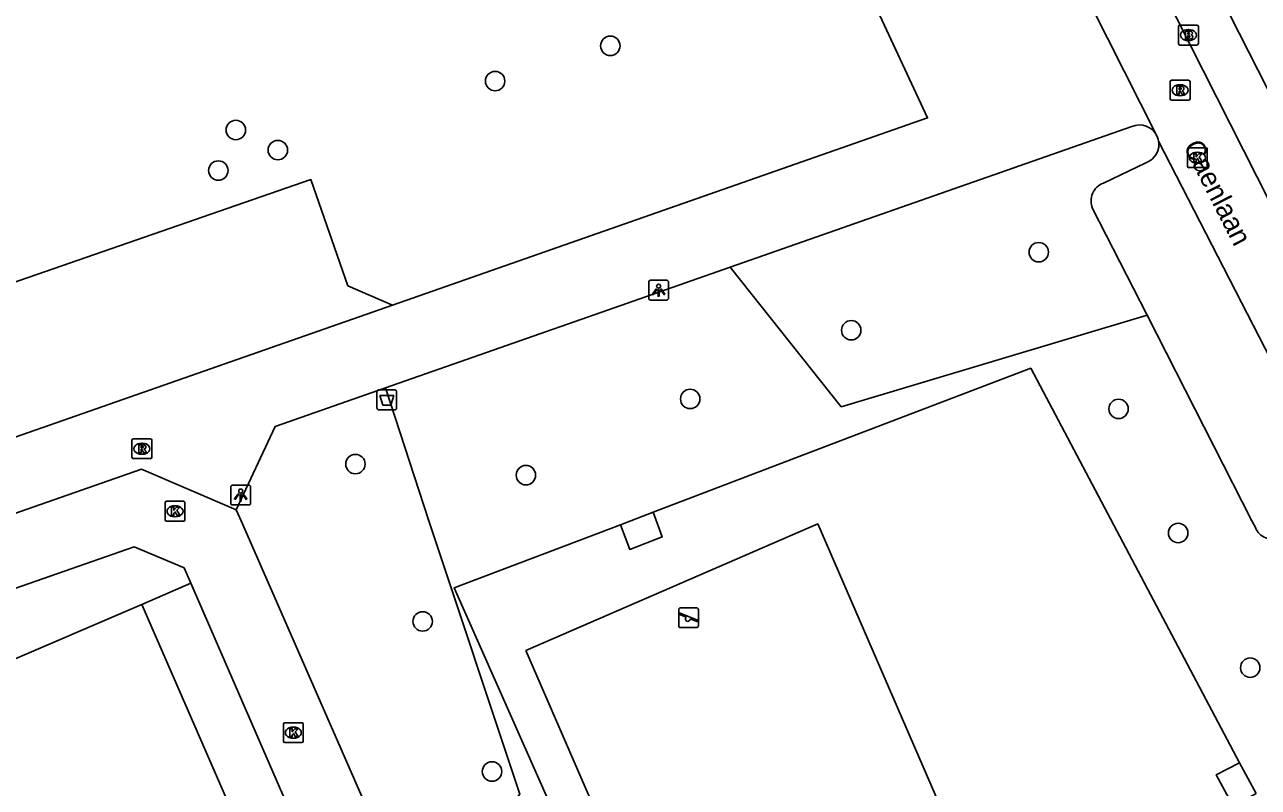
# Model space of a CAD drawing. Extents: x 158474 to 159560, y 388525 to 389605.
# Drawn here: x 158927.5 to 158989.5, y 388986.6 to 389025 of the extents above; entities that cross this region are included whole.
import ezdxf

# ---------------------------------------------------------------- set-up
doc = ezdxf.new("R2010")
doc.units = 0
for name, color, linetype in [('IMGEO_Afvalbak', 7, 'Continuous'), ('IMGEO_Boom', 7, 'Continuous'), ('IMGEO_Brandkraan', 7, 'Continuous'), ('IMGEO_Groenvoorziening', 7, 'Continuous'), ('IMGEO_Hek', 7, 'Continuous'), ('IMGEO_Kolk', 7, 'Continuous'), ('IMGEO_Lichtpunt', 7, 'Continuous'), ('IMGEO_Openbare_ruimte_label', 7, 'Continuous'), ('IMGEO_Parkeervlak_open', 7, 'Continuous'), ('IMGEO_Rijbaan_lokaal_open', 7, 'Continuous'), ('IMGEO_Rioolput', 7, 'Continuous'), ('IMGEO_Speelvoorziening', 7, 'Continuous'), ('IMGEO_Voetpad_open', 7, 'Continuous')]:
    doc.layers.add(name, color=color, linetype=linetype)

msp = doc.modelspace()

# ---------------------------------------------------------------- linework, layer by layer
at = {"layer": 'IMGEO_Afvalbak'}
for p, q in [((158945.174, 389005.683), (158945.174, 389006.483)), ((158945.174, 389006.483), (158945.174, 389005.683)), ((158945.274, 389006.583), (158946.064, 389006.583)), ((158946.064, 389006.583), (158945.274, 389006.583)), ((158946.164, 389006.483), (158946.164, 389005.683)), ((158946.164, 389005.683), (158946.164, 389006.483)), ((158946.064, 389005.583), (158945.274, 389005.583)), ((158945.274, 389005.583), (158946.064, 389005.583))]:
    msp.add_line(p, q, dxfattribs=at)
msp.add_lwpolyline([(158945.317, 389006.297), (158946.021, 389006.297), (158945.872, 389005.827), (158945.466, 389005.827), (158945.317, 389006.297)], dxfattribs=at)
for centre, start, end in [((158945.274, 389006.483), 90, 180), ((158945.274, 389006.483), 90, 180), ((158946.064, 389006.483), 0, 90), ((158946.064, 389006.483), 360, 90), ((158945.274, 389005.683), 180, 270), ((158945.274, 389005.683), 180, 270), ((158946.064, 389005.683), 270, 0), ((158946.064, 389005.683), 270, 0)]:
    msp.add_arc(centre, 0.1, start, end, dxfattribs=at)
at = {"layer": 'IMGEO_Boom'}
for centre in [(158956.91, 389023.891), (158951.116, 389022.118), (158938.078, 389019.657), (158940.189, 389018.647), (158937.199, 389017.62), (158978.452, 389013.512), (158969.022, 389009.586), (158960.925, 389006.132), (158982.465, 389005.632), (158944.09, 389002.856), (158952.664, 389002.297), (158985.463, 388999.391), (158947.473, 388994.943), (158989.086, 388992.614), (158950.961, 388987.393)]:
    msp.add_circle(centre, 0.489, dxfattribs=at)
at = {"layer": 'IMGEO_Brandkraan'}
for p, q in [((158985.554, 389024.931), (158986.406, 389024.931)), ((158985.479, 389024.005), (158985.479, 389024.857)), ((158985.967, 389024.711), (158985.992, 389024.711)), ((158986.48, 389024.857), (158986.48, 389024.005)), ((158986.406, 389023.931), (158985.554, 389023.931)), ((158985.99, 389024.151), (158985.965, 389024.151))]:
    msp.add_line(p, q, dxfattribs=at)
for points in [[(158985.554, 389024.931), (158986.406, 389024.931)], [(158985.479, 389024.005), (158985.479, 389024.857)], [(158985.827, 389024.631), (158985.827, 389024.231), (158986.04, 389024.231)], [(158986.058, 389024.631), (158985.827, 389024.631)], [(158986.006, 389024.55), (158985.952, 389024.55), (158985.952, 389024.474)], [(158985.952, 389024.474), (158986.005, 389024.474)], [(158986.014, 389024.398), (158985.952, 389024.398), (158985.952, 389024.317)], [(158985.952, 389024.317), (158986.014, 389024.317)], [(158986.48, 389024.857), (158986.48, 389024.005)], [(158986.406, 389023.931), (158985.554, 389023.931)]]:
    msp.add_lwpolyline(points, dxfattribs=at)
for centre, radius, start, end in [((158985.556, 389024.855), 0.0765, 91.55205, 178.44795), ((158985.556, 389024.855), 0.0765, 91.55205, 178.44795), ((158986.404, 389024.855), 0.0765, 1.55205, 88.44795), ((158986.404, 389024.855), 0.0765, 1.55205, 88.44795), ((158986.007, 389024.512), 0.0379, 267.82845, 90.93552), ((158986.015, 389024.357), 0.0404, 269.87594, 90.50774), ((158986.062, 389024.486), 0.145, 59.4692, 91.53667), ((158986.087, 389024.533), 0.0922, 285.51372, 58.15012), ((158986.092, 389024.341), 0.105, 301.31148, 78.98903), ((158985.556, 389024.007), 0.0765, 181.55205, 268.44795), ((158985.556, 389024.007), 0.0765, 181.55205, 268.44795), ((158986.046, 389024.482), 0.251, 268.66757, 293.53466), ((158986.404, 389024.007), 0.0765, 271.55205, 358.44795), ((158986.404, 389024.007), 0.0765, 271.55205, 358.44795)]:
    msp.add_arc(centre, radius, start, end, dxfattribs=at)
for centre, major_axis, ratio, start_param, end_param in [((158985.966, 389024.431), (-0.387, 0.002), 0.722429, 4.712389, 7.853982), ((158985.991, 389024.431), (-0.39, 0.002), 0.717154, 1.570796, 4.712389)]:
    msp.add_ellipse(centre, major_axis=major_axis, ratio=ratio, start_param=start_param, end_param=end_param, dxfattribs=at)
at = {"layer": 'IMGEO_Groenvoorziening'}
for points in [[(158983.901, 389010.338), (158968.519, 389005.738), (158962.933, 389012.76)], [(158988.554, 388987.834), (158978.046, 389007.675), (158959.067, 389000.433)], [(158945.596, 389006.687), (158947.785, 389000), (158952.359, 388986.25), (158948.77, 388981.833)], [(158959.067, 389000.433), (158959.522, 388999.193), (158957.882, 388998.567), (158957.412, 388999.8)], [(158957.412, 388999.8), (158959.067, 389000.433)], [(158957.412, 388999.8), (158949.064, 388996.633), (158961.556, 388968.411)], [(158952.661, 388993.472), (158963.435, 388968.65), (158978.112, 388975.021), (158967.338, 388999.843), (158952.661, 388993.472)], [(158989.382, 388986.291), (158988.22, 388985.655), (158987.38, 388987.223), (158988.554, 388987.834)], [(158988.554, 388987.834), (158989.382, 388986.291)]]:
    msp.add_lwpolyline(points, dxfattribs=at)
at = {"layer": 'IMGEO_Hek'}
for points in [[(158972.864, 389020.265), (158966.772, 389033.343)], [(158945.956, 389010.85), (158972.864, 389020.265)], [(158918.44, 389009.061), (158941.853, 389017.161), (158943.711, 389011.826), (158945.956, 389010.85)], [(158959.067, 389000.433), (158978.046, 389007.675), (158988.554, 388987.834)], [(158959.522, 388999.193), (158959.067, 389000.433)], [(158961.556, 388968.411), (158949.064, 388996.633), (158957.412, 388999.8)], [(158957.412, 388999.8), (158957.882, 388998.567)], [(158988.554, 388987.834), (158987.38, 388987.223)]]:
    msp.add_lwpolyline(points, dxfattribs=at)
at = {"layer": 'IMGEO_Kolk'}
for p, q in [((158985.928, 389017.838), (158985.928, 389018.69)), ((158986.003, 389018.764), (158986.855, 389018.764)), ((158986.929, 389018.69), (158986.929, 389017.838)), ((158986.416, 389018.544), (158986.441, 389018.544)), ((158986.855, 389017.764), (158986.003, 389017.764)), ((158986.439, 389017.984), (158986.414, 389017.984)), ((158934.519, 389000.056), (158934.519, 389000.908)), ((158934.594, 389000.982), (158935.446, 389000.982)), ((158935.007, 389000.762), (158935.032, 389000.762)), ((158935.52, 389000.908), (158935.52, 389000.056)), ((158935.03, 389000.202), (158935.005, 389000.202)), ((158935.446, 388999.982), (158934.594, 388999.982)), ((158940.468, 388988.92), (158940.468, 388989.772)), ((158940.543, 388989.846), (158941.395, 388989.846)), ((158940.956, 388989.626), (158940.981, 388989.626)), ((158941.469, 388989.772), (158941.469, 388988.92)), ((158940.979, 388989.066), (158940.954, 388989.066)), ((158941.395, 388988.846), (158940.543, 388988.846))]:
    msp.add_line(p, q, dxfattribs=at)
for points in [[(158985.928, 389017.838), (158985.928, 389018.69)], [(158986.003, 389018.764), (158986.855, 389018.764)], [(158986.929, 389018.69), (158986.929, 389017.838)], [(158986.249, 389018.464), (158986.372, 389018.464), (158986.372, 389018.313), (158986.502, 389018.464), (158986.666, 389018.464), (158986.52, 389018.313), (158986.673, 389018.064), (158986.521, 389018.064), (158986.436, 389018.228), (158986.372, 389018.161), (158986.372, 389018.064), (158986.249, 389018.064), (158986.249, 389018.464)], [(158986.855, 389017.764), (158986.003, 389017.764)], [(158934.519, 389000.056), (158934.519, 389000.908)], [(158934.594, 389000.982), (158935.446, 389000.982)], [(158935.52, 389000.908), (158935.52, 389000.056)], [(158934.84, 389000.682), (158934.963, 389000.682), (158934.963, 389000.531), (158935.093, 389000.682), (158935.257, 389000.682), (158935.111, 389000.531), (158935.264, 389000.282), (158935.112, 389000.282), (158935.027, 389000.446), (158934.963, 389000.379), (158934.963, 389000.282), (158934.84, 389000.282), (158934.84, 389000.682)], [(158935.446, 388999.982), (158934.594, 388999.982)], [(158940.468, 388988.92), (158940.468, 388989.772)], [(158940.543, 388989.846), (158941.395, 388989.846)], [(158940.789, 388989.546), (158940.912, 388989.546), (158940.912, 388989.395), (158941.042, 388989.546), (158941.206, 388989.546), (158941.06, 388989.395), (158941.213, 388989.146), (158941.061, 388989.146), (158940.976, 388989.31), (158940.912, 388989.243), (158940.912, 388989.146), (158940.789, 388989.146), (158940.789, 388989.546)], [(158941.469, 388989.772), (158941.469, 388988.92)], [(158941.395, 388988.846), (158940.543, 388988.846)]]:
    msp.add_lwpolyline(points, dxfattribs=at)
for centre, start, end in [((158986.005, 389018.688), 91.55205, 178.44795), ((158986.005, 389018.688), 91.55205, 178.44795), ((158986.853, 389018.688), 1.55205, 88.44795), ((158986.853, 389018.688), 1.55205, 88.44795), ((158986.005, 389017.84), 181.55205, 268.44795), ((158986.005, 389017.84), 181.55205, 268.44795), ((158986.853, 389017.84), 271.55205, 358.44795), ((158986.853, 389017.84), 271.55205, 358.44795), ((158934.596, 389000.906), 91.55205, 178.44795), ((158934.596, 389000.906), 91.55205, 178.44795), ((158935.444, 389000.906), 1.55205, 88.44795), ((158935.444, 389000.906), 1.55205, 88.44795), ((158934.596, 389000.058), 181.55205, 268.44795), ((158934.596, 389000.058), 181.55205, 268.44795), ((158935.444, 389000.058), 271.55205, 358.44795), ((158935.444, 389000.058), 271.55205, 358.44795), ((158940.545, 388989.77), 91.55205, 178.44795), ((158940.545, 388989.77), 91.55205, 178.44795), ((158941.393, 388989.77), 1.55205, 88.44795), ((158941.393, 388989.77), 1.55205, 88.44795), ((158940.545, 388988.922), 181.55205, 268.44795), ((158940.545, 388988.922), 181.55205, 268.44795), ((158941.393, 388988.922), 271.55205, 358.44795), ((158941.393, 388988.922), 271.55205, 358.44795)]:
    msp.add_arc(centre, 0.0765, start, end, dxfattribs=at)
for centre, major_axis, ratio, start_param, end_param in [((158986.415, 389018.264), (-0.387, 0.002), 0.722429, 4.712389, 7.853982), ((158986.44, 389018.264), (-0.39, 0.002), 0.717154, 1.570796, 4.712389), ((158935.006, 389000.482), (-0.387, 0.002), 0.722429, 4.712389, 7.853982), ((158935.031, 389000.482), (-0.39, 0.002), 0.717154, 1.570796, 4.712389), ((158940.955, 388989.346), (-0.387, 0.002), 0.722429, 4.712389, 7.853982), ((158940.98, 388989.346), (-0.39, 0.002), 0.717154, 1.570796, 4.712389)]:
    msp.add_ellipse(centre, major_axis=major_axis, ratio=ratio, start_param=start_param, end_param=end_param, dxfattribs=at)
at = {"layer": 'IMGEO_Lichtpunt'}
for p, q in [((158958.838, 389012.006), (158958.838, 389011.199)), ((158958.838, 389012.006), (158958.838, 389011.199)), ((158959.74, 389012.101), (158958.932, 389012.101)), ((158959.74, 389012.101), (158958.932, 389012.101)), ((158959.834, 389011.199), (158959.834, 389012.006)), ((158959.834, 389011.199), (158959.834, 389012.006)), ((158958.932, 389011.105), (158959.74, 389011.105)), ((158958.932, 389011.105), (158959.74, 389011.105)), ((158937.823, 389001.701), (158937.823, 389000.894)), ((158937.823, 389001.701), (158937.823, 389000.894)), ((158938.725, 389001.796), (158937.917, 389001.796)), ((158938.725, 389001.796), (158937.917, 389001.796)), ((158938.819, 389000.894), (158938.819, 389001.701)), ((158938.819, 389000.894), (158938.819, 389001.701)), ((158937.917, 389000.8), (158938.725, 389000.8)), ((158937.917, 389000.8), (158938.725, 389000.8))]:
    msp.add_line(p, q, dxfattribs=at)
for points in [[(158959.212, 389011.67), (158959.251, 389011.642), (158959.063, 389011.38), (158959.025, 389011.407), (158959.212, 389011.67)], [(158959.314, 389011.622), (158959.361, 389011.622), (158959.361, 389011.3), (158959.314, 389011.3), (158959.314, 389011.622)], [(158959.424, 389011.642), (158959.462, 389011.669), (158959.649, 389011.407), (158959.61, 389011.379), (158959.424, 389011.642)], [(158938.197, 389001.365), (158938.236, 389001.337), (158938.048, 389001.075), (158938.01, 389001.102), (158938.197, 389001.365)], [(158938.299, 389001.317), (158938.346, 389001.317), (158938.346, 389000.995), (158938.299, 389000.995), (158938.299, 389001.317)], [(158938.409, 389001.337), (158938.447, 389001.364), (158938.634, 389001.102), (158938.595, 389001.074), (158938.409, 389001.337)]]:
    msp.add_lwpolyline(points, dxfattribs=at)
for centre in [(158959.337, 389011.804), (158938.322, 389001.499)]:
    msp.add_circle(centre, 0.0994, dxfattribs=at)
for centre, start, end in [((158958.932, 389012.006), 90, 180), ((158958.932, 389012.006), 90, 180), ((158959.74, 389012.006), 0, 90), ((158959.74, 389012.006), 0, 90), ((158958.932, 389011.199), 180, 270), ((158958.932, 389011.199), 180, 270), ((158959.74, 389011.199), 270, 0), ((158959.74, 389011.199), 270, 360), ((158937.917, 389001.701), 90, 180), ((158937.917, 389001.701), 90, 180), ((158938.725, 389001.701), 0, 90), ((158938.725, 389001.701), 0, 90), ((158937.917, 389000.894), 180, 270), ((158937.917, 389000.894), 180, 270), ((158938.725, 389000.894), 270, 0), ((158938.725, 389000.894), 270, 360)]:
    msp.add_arc(centre, 0.0946, start, end, dxfattribs=at)
at = {"layer": 'IMGEO_Parkeervlak_open'}
for points in [[(158984.481, 389019.104), (158984.494, 389018.987), (158984.484, 389018.795), (158984.438, 389018.61), (158984.355, 389018.434), (158984.261, 389018.303), (158984.175, 389018.215), (158984.092, 389018.147), (158983.965, 389018.069), (158983.841, 389018.014), (158981.705, 389016.989)], [(158918.44, 389009.061), (158941.853, 389017.161), (158943.711, 389011.826), (158945.956, 389010.85)], [(158981.158, 389015.717), (158983.901, 389010.338)], [(158989.344, 388999.661), (158989.172, 389000), (158983.901, 389010.338)]]:
    msp.add_lwpolyline(points, dxfattribs=at)
for centre, radius, start, end in [((158982.04, 389016.091), 0.958, 110.48315, 202.9784), ((158990.186, 388999.98), 0.9, 200.75075, 297.7294)]:
    msp.add_arc(centre, radius, start, end, dxfattribs=at)
at = {"layer": 'IMGEO_Rijbaan_lokaal_open'}
for points in [[(158984.014, 389027.992), (158993.474, 389009.309), (158998.214, 389000), (159000, 388996.492), (159006.761, 388983.213), (159013.283, 388978.189), (159025.348, 388977.262), (159025.292, 388976.52)], [(158980.262, 389027.545), (158984.395, 389019.373)], [(158984.395, 389019.373), (158984.461, 389019.197), (158984.481, 389019.104)], [(158984.481, 389019.104), (158994.3, 389000.001)], [(158938.099, 389000.552), (158933.327, 389002.602), (158925.886, 389000), (158918.768, 388997.511), (158919.894, 388994.128)], [(158945.844, 388982.877), (158938.341, 389000), (158938.099, 389000.552)], [(158935.81, 388996.86), (158935.473, 388997.636), (158932.967, 388998.688), (158919.894, 388994.128)], [(158935.81, 388996.86), (158949.356, 388965.698), (158965.417, 388928.842), (158973.375, 388921.798), (158978.193, 388927.225)]]:
    msp.add_lwpolyline(points, dxfattribs=at)
at = {"layer": 'IMGEO_Rioolput'}
for p, q in [((158985.057, 389021.231), (158985.057, 389022.083)), ((158985.132, 389022.157), (158985.984, 389022.157)), ((158985.545, 389021.937), (158985.57, 389021.937)), ((158986.058, 389022.083), (158986.058, 389021.231)), ((158985.568, 389021.377), (158985.543, 389021.377)), ((158985.984, 389021.157), (158985.132, 389021.157)), ((158932.855, 389003.202), (158932.855, 389004.054)), ((158932.93, 389004.128), (158933.782, 389004.128)), ((158933.343, 389003.908), (158933.368, 389003.908)), ((158933.856, 389004.054), (158933.856, 389003.202)), ((158933.366, 389003.348), (158933.341, 389003.348)), ((158933.782, 389003.128), (158932.93, 389003.128))]:
    msp.add_line(p, q, dxfattribs=at)
for points in [[(158985.057, 389021.231), (158985.057, 389022.083)], [(158985.132, 389022.157), (158985.984, 389022.157)], [(158985.646, 389021.855), (158985.394, 389021.857), (158985.394, 389021.457)], [(158986.058, 389022.083), (158986.058, 389021.231)], [(158985.394, 389021.457), (158985.518, 389021.457), (158985.518, 389021.619), (158985.529, 389021.619)], [(158985.572, 389021.776), (158985.518, 389021.776), (158985.518, 389021.695)], [(158985.518, 389021.695), (158985.57, 389021.695)], [(158985.576, 389021.59), (158985.647, 389021.457), (158985.787, 389021.457), (158985.722, 389021.583)], [(158985.984, 389021.157), (158985.132, 389021.157)], [(158932.855, 389003.202), (158932.855, 389004.054)], [(158932.93, 389004.128), (158933.782, 389004.128)], [(158933.444, 389003.826), (158933.192, 389003.828), (158933.192, 389003.428)], [(158933.856, 389004.054), (158933.856, 389003.202)], [(158933.192, 389003.428), (158933.316, 389003.428), (158933.316, 389003.59), (158933.327, 389003.59)], [(158933.37, 389003.747), (158933.316, 389003.747), (158933.316, 389003.666)], [(158933.316, 389003.666), (158933.368, 389003.666)], [(158933.374, 389003.561), (158933.445, 389003.428), (158933.585, 389003.428), (158933.52, 389003.554)], [(158933.782, 389003.128), (158932.93, 389003.128)]]:
    msp.add_lwpolyline(points, dxfattribs=at)
for centre, radius, start, end in [((158985.134, 389022.081), 0.0765, 91.55205, 178.44795), ((158985.134, 389022.081), 0.0765, 91.55205, 178.44795), ((158985.645, 389021.745), 0.109, 350.36119, 89.41601), ((158985.982, 389022.081), 0.0765, 1.55205, 88.44795), ((158985.982, 389022.081), 0.0765, 1.55205, 88.44795), ((158985.134, 389021.233), 0.0765, 181.55205, 268.44795), ((158985.134, 389021.233), 0.0765, 181.55205, 268.44795), ((158985.528, 389021.566), 0.0533, 26.02933, 88.69889), ((158985.554, 389021.884), 0.19, 274.7715, 282.96867), ((158985.578, 389021.68), 0.0964, 77.00612, 93.18647), ((158985.592, 389021.737), 0.0378, 276.66336, 79.67722), ((158985.643, 389021.745), 0.112, 277.58423, 350.98172), ((158985.627, 389021.53), 0.108, 29.51342, 73.79051), ((158985.982, 389021.233), 0.0765, 271.55205, 358.44795), ((158985.982, 389021.233), 0.0765, 271.55205, 358.44795), ((158932.932, 389004.052), 0.0765, 91.55205, 178.44795), ((158932.932, 389004.052), 0.0765, 91.55205, 178.44795), ((158933.443, 389003.716), 0.109, 350.36119, 89.41601), ((158933.78, 389004.052), 0.0765, 1.55205, 88.44795), ((158933.78, 389004.052), 0.0765, 1.55205, 88.44795), ((158932.932, 389003.204), 0.0765, 181.55205, 268.44795), ((158932.932, 389003.204), 0.0765, 181.55205, 268.44795), ((158933.326, 389003.537), 0.0533, 26.02933, 88.69889), ((158933.352, 389003.855), 0.19, 274.7715, 282.96867), ((158933.376, 389003.651), 0.0964, 77.00612, 93.18647), ((158933.39, 389003.708), 0.0378, 276.66336, 79.67722), ((158933.441, 389003.716), 0.112, 277.58423, 350.98172), ((158933.425, 389003.501), 0.108, 29.51342, 73.79051), ((158933.78, 389003.204), 0.0765, 271.55205, 358.44795), ((158933.78, 389003.204), 0.0765, 271.55205, 358.44795)]:
    msp.add_arc(centre, radius, start, end, dxfattribs=at)
for centre, major_axis, ratio, start_param, end_param in [((158985.544, 389021.657), (-0.387, 0.002), 0.722429, 4.712389, 7.853982), ((158985.569, 389021.657), (-0.39, 0.002), 0.717154, 1.570796, 4.712389), ((158933.342, 389003.628), (-0.387, 0.002), 0.722429, 4.712389, 7.853982), ((158933.367, 389003.628), (-0.39, 0.002), 0.717154, 1.570796, 4.712389)]:
    msp.add_ellipse(centre, major_axis=major_axis, ratio=ratio, start_param=start_param, end_param=end_param, dxfattribs=at)
at = {"layer": 'IMGEO_Speelvoorziening'}
for p, q in [((158960.346, 388994.728), (158960.346, 388995.528)), ((158960.346, 388995.528), (158960.346, 388994.728)), ((158960.729, 388995.156), (158960.39, 388995.293)), ((158960.415, 388995.353), (158961.291, 388995)), ((158960.446, 388995.628), (158961.236, 388995.628)), ((158961.236, 388995.628), (158960.446, 388995.628)), ((158961.336, 388995.528), (158961.336, 388994.728)), ((158961.336, 388994.728), (158961.336, 388995.528)), ((158961.236, 388994.628), (158960.446, 388994.628)), ((158960.446, 388994.628), (158961.236, 388994.628)), ((158961.267, 388994.94), (158960.927, 388995.077))]:
    msp.add_line(p, q, dxfattribs=at)
for centre, radius, start, end in [((158960.446, 388995.528), 0.1, 90, 180), ((158960.446, 388995.528), 0.1, 90, 180), ((158960.403, 388995.323), 0.0327, 68.07798, 248.07798), ((158960.808, 388995.066), 0.12, 130.99278, 5.16318), ((158961.236, 388995.528), 0.1, 0, 90), ((158961.236, 388995.528), 0.1, 360, 90), ((158960.446, 388994.728), 0.1, 180, 270), ((158960.446, 388994.728), 0.1, 180, 270), ((158961.236, 388994.728), 0.1, 270, 0), ((158961.236, 388994.728), 0.1, 270, 0), ((158961.279, 388994.97), 0.0327, 248.07798, 68.07798)]:
    msp.add_arc(centre, radius, start, end, dxfattribs=at)
at = {"layer": 'IMGEO_Voetpad_open'}
for points in [[(158945.956, 389010.85), (158955.619, 389014.231), (158972.864, 389020.265), (158968.057, 389030.585)], [(158996.04, 389009.776), (158986.191, 389029.159)], [(158962.933, 389012.76), (158983.138, 389019.838)], [(158945.596, 389006.687), (158957.099, 389010.716), (158962.933, 389012.76)], [(158945.956, 389010.85), (158920.882, 389002.077)], [(158938.099, 389000.552), (158940.053, 389004.745), (158945.596, 389006.687)], [(158933.359, 388995.794), (158935.81, 388996.86)], [(158933.359, 388995.794), (158926.282, 388992.761), (158921.177, 388990.574), (158910.593, 388986.04), (158887.292, 388967.121)], [(158982.198, 388910.573), (158963.265, 388927.1), (158940.226, 388980.021), (158933.359, 388995.794)]]:
    msp.add_lwpolyline(points, dxfattribs=at)
msp.add_arc((158983.514, 389018.923), 0.989, 27.04299, 112.35528, dxfattribs=at)

# ---------------------------------------------------------------- texts
at = {"layer": 'IMGEO_Openbare_ruimte_label'}
msp.add_text('Caenlaan', height=1, rotation=297.00065, dxfattribs=at).set_placement((158985.705, 389018.847))

doc.saveas('drawing.dxf')
